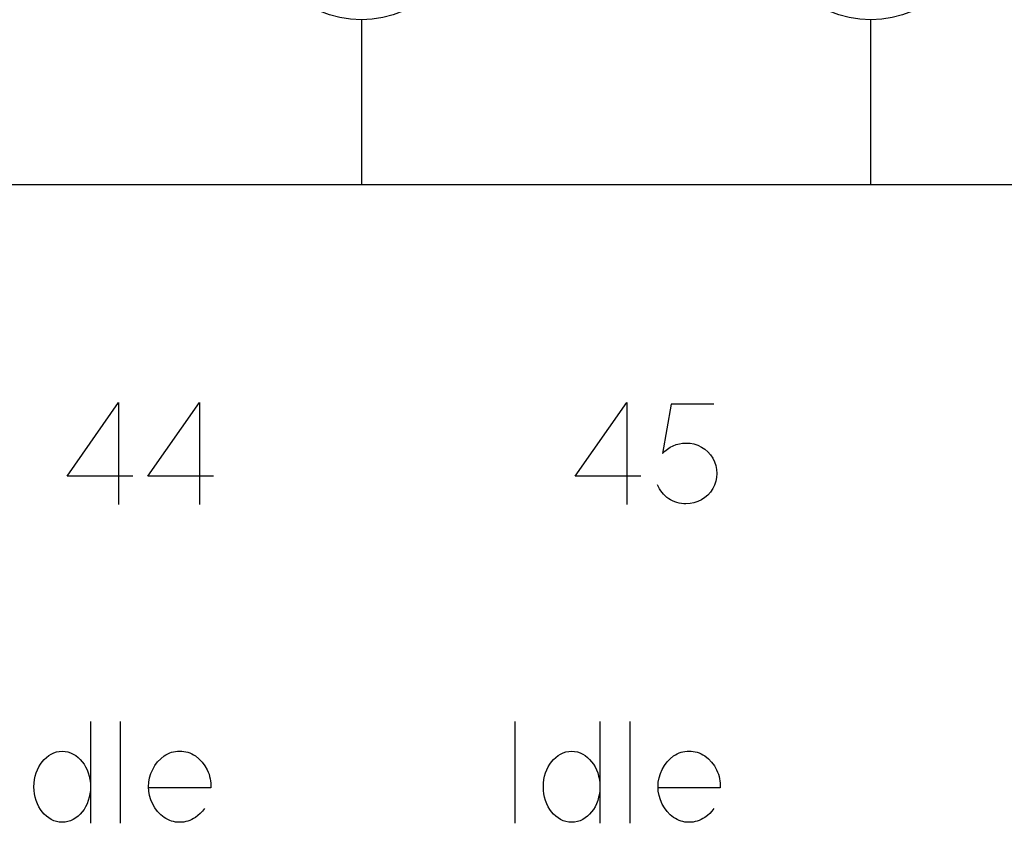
# Model space of a CAD drawing. Header units: inches. Extents: x 1880 to 2363, y -453 to -54.
# Tile 590 of 656: x 1910.053 to 1910.343, y -68.129 to -67.893. Entities that reach past the tile are written whole.
import ezdxf

# ---------------------------------------------------------------- set-up
doc = ezdxf.new("R2010")
doc.units = ezdxf.units.IN
doc.header["$LTSCALE"] = 0.5
doc.header["$MEASUREMENT"] = 0
doc.layers.add('APP-M-S', color=30, linetype='Continuous')

msp = doc.modelspace()

# ---------------------------------------------------------------- linework, layer by layer
at = {"color": 7, "linetype": 'Continuous'}
for p, q in [((1910.0666, -68.02701), (1910.08177, -68.00533)), ((1910.08177, -68.00533), (1910.08177, -68.03533)), ((1910.09039, -68.02701), (1910.10556, -68.00533)), ((1910.10556, -68.00533), (1910.10556, -68.03533)), ((1910.21622, -68.02701), (1910.23138, -68.00533)), ((1910.23138, -68.00533), (1910.23138, -68.03533)), ((1910.24448, -68.00575), (1910.24195, -68.02033)), ((1910.25699, -68.00575), (1910.24448, -68.00575)), ((1910.24419, -68.01848), (1910.24506, -68.01804)), ((1910.24506, -68.01804), (1910.24596, -68.01768)), ((1910.24596, -68.01768), (1910.24689, -68.01743)), ((1910.24689, -68.01743), (1910.24785, -68.01728)), ((1910.24785, -68.01728), (1910.24883, -68.01723)), ((1910.24883, -68.01723), (1910.25003, -68.01728)), ((1910.25003, -68.01728), (1910.25119, -68.0175)), ((1910.25119, -68.0175), (1910.25231, -68.01786)), ((1910.25231, -68.01786), (1910.25339, -68.01839)), ((1910.24195, -68.02033), (1910.24264, -68.01963)), ((1910.24264, -68.01963), (1910.24339, -68.01901)), ((1910.24339, -68.01901), (1910.24419, -68.01848)), ((1910.25339, -68.01839), (1910.25439, -68.01904)), ((1910.25439, -68.01904), (1910.25527, -68.01982)), ((1910.25527, -68.01982), (1910.25604, -68.0207)), ((1910.25604, -68.0207), (1910.2567, -68.0217)), ((1910.2567, -68.0217), (1910.25723, -68.02276)), ((1910.25723, -68.02276), (1910.25761, -68.02385)), ((1910.25761, -68.02385), (1910.25783, -68.02499)), ((1910.25783, -68.02499), (1910.25791, -68.02616)), ((1910.25791, -68.02616), (1910.25783, -68.02734)), ((1910.08591, -68.02701), (1910.0666, -68.02701)), ((1910.10969, -68.02701), (1910.09039, -68.02701)), ((1910.23552, -68.02701), (1910.21622, -68.02701)), ((1910.24071, -68.03012), (1910.24042, -68.02949)), ((1910.25723, -68.02958), (1910.2567, -68.03065)), ((1910.25761, -68.02848), (1910.25723, -68.02958)), ((1910.25783, -68.02734), (1910.25761, -68.02848)), ((1910.24104, -68.03072), (1910.24071, -68.03012)), ((1910.2414, -68.03128), (1910.24104, -68.03072)), ((1910.2418, -68.03181), (1910.2414, -68.03128)), ((1910.24225, -68.03231), (1910.2418, -68.03181)), ((1910.24271, -68.03277), (1910.24225, -68.03231)), ((1910.25527, -68.03253), (1910.25439, -68.0333)), ((1910.25604, -68.03165), (1910.25527, -68.03253)), ((1910.2567, -68.03065), (1910.25604, -68.03165)), ((1910.24322, -68.03321), (1910.24271, -68.03277)), ((1910.24375, -68.0336), (1910.24322, -68.03321)), ((1910.24431, -68.03394), (1910.24375, -68.0336)), ((1910.2449, -68.03425), (1910.24431, -68.03394)), ((1910.24551, -68.03451), (1910.2449, -68.03425)), ((1910.24616, -68.03473), (1910.24551, -68.03451)), ((1910.24681, -68.03491), (1910.24616, -68.03473)), ((1910.24748, -68.03503), (1910.24681, -68.03491)), ((1910.24815, -68.03511), (1910.24748, -68.03503)), ((1910.24883, -68.03513), (1910.24815, -68.03511)), ((1910.25003, -68.03506), (1910.24883, -68.03513)), ((1910.25119, -68.03484), (1910.25003, -68.03506)), ((1910.25231, -68.03446), (1910.25119, -68.03484)), ((1910.25339, -68.03395), (1910.25231, -68.03446)), ((1910.25439, -68.0333), (1910.25339, -68.03395)), ((1910.07349, -68.09919), (1910.07349, -68.12919)), ((1910.08226, -68.09923), (1910.08226, -68.12919)), ((1910.19845, -68.09919), (1910.19845, -68.12919)), ((1910.22349, -68.09919), (1910.22349, -68.12919)), ((1910.23226, -68.09923), (1910.23226, -68.12919)), ((1910.09854, -68.10802), (1910.09914, -68.10795)), ((1910.09914, -68.10795), (1910.09975, -68.10793)), ((1910.09975, -68.10793), (1910.10037, -68.10795)), ((1910.10037, -68.10795), (1910.10098, -68.10802)), ((1910.24854, -68.10802), (1910.24914, -68.10795)), ((1910.24914, -68.10795), (1910.24975, -68.10793)), ((1910.24975, -68.10793), (1910.25037, -68.10795)), ((1910.25037, -68.10795), (1910.25098, -68.10802)), ((1910.05928, -68.11104), (1910.05987, -68.11038)), ((1910.05987, -68.11038), (1910.0605, -68.10978)), ((1910.0605, -68.10978), (1910.06118, -68.10925)), ((1910.06118, -68.10925), (1910.06191, -68.1088)), ((1910.06191, -68.1088), (1910.06268, -68.10844)), ((1910.06268, -68.10844), (1910.06348, -68.10818)), ((1910.06348, -68.10818), (1910.0643, -68.10803)), ((1910.0643, -68.10803), (1910.06516, -68.10797)), ((1910.06516, -68.10797), (1910.06602, -68.10803)), ((1910.06602, -68.10803), (1910.06684, -68.10818)), ((1910.06684, -68.10818), (1910.06765, -68.10844)), ((1910.06765, -68.10844), (1910.06842, -68.1088)), ((1910.06842, -68.1088), (1910.06915, -68.10925)), ((1910.06915, -68.10925), (1910.06983, -68.10978)), ((1910.06983, -68.10978), (1910.07046, -68.11038)), ((1910.07046, -68.11038), (1910.07105, -68.11104)), ((1910.09325, -68.11112), (1910.09416, -68.11018)), ((1910.09416, -68.11018), (1910.0952, -68.10934)), ((1910.0952, -68.10934), (1910.09572, -68.10901)), ((1910.09572, -68.10901), (1910.09626, -68.10872)), ((1910.09626, -68.10872), (1910.09681, -68.10848)), ((1910.09681, -68.10848), (1910.09737, -68.10828)), ((1910.09737, -68.10828), (1910.09795, -68.10813)), ((1910.09795, -68.10813), (1910.09854, -68.10802)), ((1910.10098, -68.10802), (1910.10157, -68.10813)), ((1910.10157, -68.10813), (1910.10215, -68.10828)), ((1910.10215, -68.10828), (1910.10272, -68.10848)), ((1910.10272, -68.10848), (1910.10328, -68.10872)), ((1910.10328, -68.10872), (1910.10382, -68.10901)), ((1910.10382, -68.10901), (1910.10436, -68.10934)), ((1910.10436, -68.10934), (1910.10543, -68.1102)), ((1910.10543, -68.1102), (1910.10637, -68.11118)), ((1910.20928, -68.11104), (1910.20987, -68.11038)), ((1910.20987, -68.11038), (1910.2105, -68.10978)), ((1910.2105, -68.10978), (1910.21118, -68.10925)), ((1910.21118, -68.10925), (1910.21191, -68.1088)), ((1910.21191, -68.1088), (1910.21268, -68.10844)), ((1910.21268, -68.10844), (1910.21348, -68.10818)), ((1910.21348, -68.10818), (1910.2143, -68.10803)), ((1910.2143, -68.10803), (1910.21516, -68.10797)), ((1910.21516, -68.10797), (1910.21602, -68.10803)), ((1910.21602, -68.10803), (1910.21684, -68.10818)), ((1910.21684, -68.10818), (1910.21765, -68.10844)), ((1910.21765, -68.10844), (1910.21842, -68.1088)), ((1910.21842, -68.1088), (1910.21915, -68.10925)), ((1910.21915, -68.10925), (1910.21983, -68.10978)), ((1910.21983, -68.10978), (1910.22046, -68.11038)), ((1910.22046, -68.11038), (1910.22105, -68.11104)), ((1910.24325, -68.11112), (1910.24416, -68.11018)), ((1910.24416, -68.11018), (1910.2452, -68.10934)), ((1910.2452, -68.10934), (1910.24572, -68.10901)), ((1910.24572, -68.10901), (1910.24626, -68.10872)), ((1910.24626, -68.10872), (1910.24681, -68.10848)), ((1910.24681, -68.10848), (1910.24737, -68.10828)), ((1910.24737, -68.10828), (1910.24795, -68.10813)), ((1910.24795, -68.10813), (1910.24854, -68.10802)), ((1910.25098, -68.10802), (1910.25157, -68.10813)), ((1910.25157, -68.10813), (1910.25215, -68.10828)), ((1910.25215, -68.10828), (1910.25272, -68.10848)), ((1910.25272, -68.10848), (1910.25328, -68.10872)), ((1910.25328, -68.10872), (1910.25382, -68.10901)), ((1910.25382, -68.10901), (1910.25436, -68.10934)), ((1910.25436, -68.10934), (1910.25543, -68.1102)), ((1910.25543, -68.1102), (1910.25637, -68.11118)), ((1910.05749, -68.11436), (1910.05785, -68.11343)), ((1910.05785, -68.11343), (1910.05827, -68.11258)), ((1910.05827, -68.11258), (1910.05875, -68.11178)), ((1910.05875, -68.11178), (1910.05928, -68.11104)), ((1910.07105, -68.11104), (1910.07158, -68.11178)), ((1910.07158, -68.11178), (1910.07205, -68.11258)), ((1910.07205, -68.11258), (1910.07247, -68.11343)), ((1910.07247, -68.11343), (1910.07283, -68.11436)), ((1910.09128, -68.11454), (1910.0918, -68.11332)), ((1910.0918, -68.11332), (1910.09246, -68.11217)), ((1910.09246, -68.11217), (1910.09325, -68.11112)), ((1910.10637, -68.11118), (1910.10718, -68.11226)), ((1910.10718, -68.11226), (1910.10786, -68.11346)), ((1910.10786, -68.11346), (1910.10814, -68.11409)), ((1910.20749, -68.11436), (1910.20785, -68.11343)), ((1910.20785, -68.11343), (1910.20827, -68.11258)), ((1910.20827, -68.11258), (1910.20875, -68.11178)), ((1910.20875, -68.11178), (1910.20928, -68.11104)), ((1910.22105, -68.11104), (1910.22158, -68.11178)), ((1910.22158, -68.11178), (1910.22205, -68.11258)), ((1910.22205, -68.11258), (1910.22247, -68.11343)), ((1910.22247, -68.11343), (1910.22283, -68.11436)), ((1910.24128, -68.11454), (1910.2418, -68.11332)), ((1910.2418, -68.11332), (1910.24246, -68.11217)), ((1910.24246, -68.11217), (1910.24325, -68.11112)), ((1910.25637, -68.11118), (1910.25718, -68.11226)), ((1910.25718, -68.11226), (1910.25786, -68.11346)), ((1910.25786, -68.11346), (1910.25814, -68.11409)), ((1910.05687, -68.11735), (1910.057, -68.11632)), ((1910.057, -68.11632), (1910.0572, -68.11533)), ((1910.0572, -68.11533), (1910.05749, -68.11436)), ((1910.07283, -68.11436), (1910.07312, -68.11533)), ((1910.07312, -68.11533), (1910.07333, -68.11632)), ((1910.07333, -68.11632), (1910.07345, -68.11735)), ((1910.09068, -68.11708), (1910.0909, -68.11579)), ((1910.0909, -68.11579), (1910.09128, -68.11454)), ((1910.10814, -68.11409), (1910.10839, -68.11473)), ((1910.10839, -68.11473), (1910.10858, -68.11539)), ((1910.10858, -68.11539), (1910.10873, -68.11605)), ((1910.10873, -68.11605), (1910.10884, -68.11672)), ((1910.20687, -68.11735), (1910.207, -68.11632)), ((1910.207, -68.11632), (1910.2072, -68.11533)), ((1910.2072, -68.11533), (1910.20749, -68.11436)), ((1910.22283, -68.11436), (1910.22312, -68.11533)), ((1910.22312, -68.11533), (1910.22333, -68.11632)), ((1910.22333, -68.11632), (1910.22345, -68.11735)), ((1910.24068, -68.11708), (1910.2409, -68.11579)), ((1910.2409, -68.11579), (1910.24128, -68.11454)), ((1910.25814, -68.11409), (1910.25839, -68.11473)), ((1910.25839, -68.11473), (1910.25858, -68.11539)), ((1910.25858, -68.11539), (1910.25873, -68.11605)), ((1910.25873, -68.11605), (1910.25884, -68.11672)), ((1910.05683, -68.11841), (1910.05687, -68.11735)), ((1910.05687, -68.11949), (1910.05683, -68.11841)), ((1910.057, -68.12054), (1910.05687, -68.11949)), ((1910.07345, -68.11949), (1910.07333, -68.12054)), ((1910.07345, -68.11735), (1910.07349, -68.11841)), ((1910.07349, -68.11841), (1910.07345, -68.11949)), ((1910.0906, -68.11841), (1910.09068, -68.11708)), ((1910.09068, -68.11974), (1910.0906, -68.11841)), ((1910.10891, -68.11879), (1910.09068, -68.11879)), ((1910.10884, -68.11672), (1910.10891, -68.1174)), ((1910.10891, -68.1174), (1910.10893, -68.11809)), ((1910.10893, -68.11809), (1910.10891, -68.11879)), ((1910.20683, -68.11841), (1910.20687, -68.11735)), ((1910.20687, -68.11949), (1910.20683, -68.11841)), ((1910.207, -68.12054), (1910.20687, -68.11949)), ((1910.22345, -68.11949), (1910.22333, -68.12054)), ((1910.22345, -68.11735), (1910.22349, -68.11841)), ((1910.22349, -68.11841), (1910.22345, -68.11949)), ((1910.2406, -68.11841), (1910.24068, -68.11708)), ((1910.24068, -68.11974), (1910.2406, -68.11841)), ((1910.25891, -68.11879), (1910.24068, -68.11879)), ((1910.25884, -68.11672), (1910.25891, -68.1174)), ((1910.25891, -68.1174), (1910.25893, -68.11809)), ((1910.25893, -68.11809), (1910.25891, -68.11879)), ((1910.0572, -68.12154), (1910.057, -68.12054)), ((1910.05749, -68.12252), (1910.0572, -68.12154)), ((1910.07312, -68.12154), (1910.07283, -68.12252)), ((1910.07333, -68.12054), (1910.07312, -68.12154)), ((1910.0909, -68.12103), (1910.09068, -68.11974)), ((1910.09128, -68.12229), (1910.0909, -68.12103)), ((1910.0918, -68.12351), (1910.09128, -68.12229)), ((1910.2072, -68.12154), (1910.207, -68.12054)), ((1910.20749, -68.12252), (1910.2072, -68.12154)), ((1910.22312, -68.12154), (1910.22283, -68.12252)), ((1910.22333, -68.12054), (1910.22312, -68.12154)), ((1910.2409, -68.12103), (1910.24068, -68.11974)), ((1910.24128, -68.12229), (1910.2409, -68.12103)), ((1910.2418, -68.12351), (1910.24128, -68.12229)), ((1910.05785, -68.12344), (1910.05749, -68.12252)), ((1910.05827, -68.1243), (1910.05785, -68.12344)), ((1910.05875, -68.12509), (1910.05827, -68.1243)), ((1910.05928, -68.12583), (1910.05875, -68.12509)), ((1910.07158, -68.12509), (1910.07105, -68.12583)), ((1910.07205, -68.1243), (1910.07158, -68.12509)), ((1910.07247, -68.12344), (1910.07205, -68.1243)), ((1910.07283, -68.12252), (1910.07247, -68.12344)), ((1910.09246, -68.12466), (1910.0918, -68.12351)), ((1910.09325, -68.1257), (1910.09246, -68.12466)), ((1910.10701, -68.12484), (1910.10646, -68.1256)), ((1910.20785, -68.12344), (1910.20749, -68.12252)), ((1910.20827, -68.1243), (1910.20785, -68.12344)), ((1910.20875, -68.12509), (1910.20827, -68.1243)), ((1910.20928, -68.12583), (1910.20875, -68.12509)), ((1910.22158, -68.12509), (1910.22105, -68.12583)), ((1910.22205, -68.1243), (1910.22158, -68.12509)), ((1910.22247, -68.12344), (1910.22205, -68.1243)), ((1910.22283, -68.12252), (1910.22247, -68.12344)), ((1910.24246, -68.12466), (1910.2418, -68.12351)), ((1910.24325, -68.1257), (1910.24246, -68.12466)), ((1910.257, -68.12484), (1910.25646, -68.1256)), ((1910.05987, -68.1265), (1910.05928, -68.12583)), ((1910.0605, -68.1271), (1910.05987, -68.1265)), ((1910.06118, -68.12762), (1910.0605, -68.1271)), ((1910.06191, -68.12807), (1910.06118, -68.12762)), ((1910.06268, -68.12843), (1910.06191, -68.12807)), ((1910.06842, -68.12807), (1910.06765, -68.12843)), ((1910.06915, -68.12762), (1910.06842, -68.12807)), ((1910.06983, -68.1271), (1910.06915, -68.12762)), ((1910.07046, -68.1265), (1910.06983, -68.1271)), ((1910.07105, -68.12583), (1910.07046, -68.1265)), ((1910.09416, -68.12665), (1910.09325, -68.1257)), ((1910.0952, -68.12749), (1910.09416, -68.12665)), ((1910.09572, -68.12782), (1910.0952, -68.12749)), ((1910.09626, -68.12811), (1910.09572, -68.12782)), ((1910.09681, -68.12835), (1910.09626, -68.12811)), ((1910.10328, -68.12811), (1910.10272, -68.12835)), ((1910.10382, -68.12782), (1910.10328, -68.12811)), ((1910.10436, -68.12749), (1910.10382, -68.12782)), ((1910.10512, -68.12692), (1910.10436, -68.12749)), ((1910.10583, -68.12629), (1910.10512, -68.12692)), ((1910.10646, -68.1256), (1910.10583, -68.12629)), ((1910.20987, -68.1265), (1910.20928, -68.12583)), ((1910.2105, -68.1271), (1910.20987, -68.1265)), ((1910.21118, -68.12762), (1910.2105, -68.1271)), ((1910.21191, -68.12807), (1910.21118, -68.12762)), ((1910.21268, -68.12843), (1910.21191, -68.12807)), ((1910.21842, -68.12807), (1910.21765, -68.12843)), ((1910.21915, -68.12762), (1910.21842, -68.12807)), ((1910.21983, -68.1271), (1910.21915, -68.12762)), ((1910.22046, -68.1265), (1910.21983, -68.1271)), ((1910.22105, -68.12583), (1910.22046, -68.1265)), ((1910.24416, -68.12665), (1910.24325, -68.1257)), ((1910.2452, -68.12749), (1910.24416, -68.12665)), ((1910.24572, -68.12782), (1910.2452, -68.12749)), ((1910.24626, -68.12811), (1910.24572, -68.12782)), ((1910.24681, -68.12835), (1910.24626, -68.12811)), ((1910.25328, -68.12811), (1910.25272, -68.12835)), ((1910.25382, -68.12782), (1910.25328, -68.12811)), ((1910.25436, -68.12749), (1910.25382, -68.12782)), ((1910.25512, -68.12692), (1910.25436, -68.12749)), ((1910.25583, -68.12629), (1910.25512, -68.12692)), ((1910.25646, -68.1256), (1910.25583, -68.12629)), ((1910.06348, -68.12869), (1910.06268, -68.12843)), ((1910.0643, -68.12885), (1910.06348, -68.12869)), ((1910.06516, -68.1289), (1910.0643, -68.12885)), ((1910.06602, -68.12885), (1910.06516, -68.1289)), ((1910.06684, -68.12869), (1910.06602, -68.12885)), ((1910.06765, -68.12843), (1910.06684, -68.12869)), ((1910.09737, -68.12855), (1910.09681, -68.12835)), ((1910.09795, -68.1287), (1910.09737, -68.12855)), ((1910.09854, -68.12881), (1910.09795, -68.1287)), ((1910.09914, -68.12888), (1910.09854, -68.12881)), ((1910.09975, -68.1289), (1910.09914, -68.12888)), ((1910.10037, -68.12888), (1910.09975, -68.1289)), ((1910.10098, -68.12881), (1910.10037, -68.12888)), ((1910.10157, -68.1287), (1910.10098, -68.12881)), ((1910.10215, -68.12855), (1910.10157, -68.1287)), ((1910.10272, -68.12835), (1910.10215, -68.12855)), ((1910.21348, -68.12869), (1910.21268, -68.12843)), ((1910.2143, -68.12885), (1910.21348, -68.12869)), ((1910.21516, -68.1289), (1910.2143, -68.12885)), ((1910.21602, -68.12885), (1910.21516, -68.1289)), ((1910.21684, -68.12869), (1910.21602, -68.12885)), ((1910.21765, -68.12843), (1910.21684, -68.12869)), ((1910.24737, -68.12855), (1910.24681, -68.12835)), ((1910.24795, -68.1287), (1910.24737, -68.12855)), ((1910.24854, -68.12881), (1910.24795, -68.1287)), ((1910.24914, -68.12888), (1910.24854, -68.12881)), ((1910.24975, -68.1289), (1910.24914, -68.12888)), ((1910.25037, -68.12888), (1910.24975, -68.1289)), ((1910.25098, -68.12881), (1910.25037, -68.12888)), ((1910.25157, -68.1287), (1910.25098, -68.12881)), ((1910.25215, -68.12855), (1910.25157, -68.1287)), ((1910.25272, -68.12835), (1910.25215, -68.12855))]:
    msp.add_line(p, q, dxfattribs=at)
at = {"layer": 'APP-M-S', "linetype": 'Continuous', "lineweight": 25}
for p, q in [((1910.15324, -67.89257), (1910.15324, -67.94107)), ((1910.30324, -67.94107), (1910.30324, -67.89257)), ((1909.85324, -67.94107), (1910.15324, -67.94107)), ((1910.15324, -67.94107), (1913.00324, -67.94107))]:
    msp.add_line(p, q, dxfattribs=at)
for centre in [(1910.15324, -67.86107), (1910.30324, -67.86107)]:
    msp.add_circle(centre, 0.0315, dxfattribs=at)

doc.saveas('drawing.dxf')
